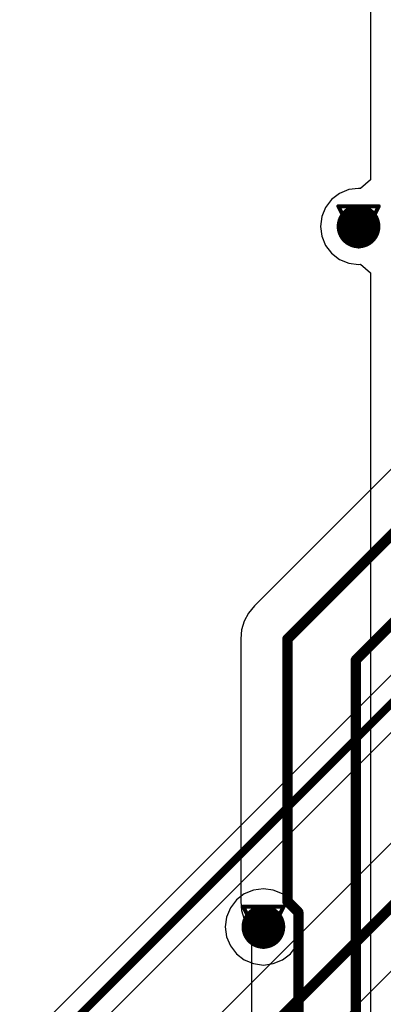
# Model space of a CAD drawing. Header units: millimetres. Extents: x 138 to 555, y 26 to 334.
# Tile 340 of 656: x 165.71 to 170.28, y 266.29 to 278.67. Entities that reach past the tile are written whole.
import ezdxf

# ---------------------------------------------------------------- set-up
doc = ezdxf.new("R2010")
doc.units = ezdxf.units.MM
for name, color, linetype in [('BottomLayer', 5, 'Continuous'), ('DrillDrawing', 1, 'Continuous'), ('MidLayer1', 16, 'Continuous'), ('MidLayer2', 76, 'Continuous'), ('MidLayer3', 90, 'Continuous'), ('MidLayer4', 156, 'Continuous'), ('MultiLayer', 9, 'Continuous'), ('TopLayer', 1, 'Continuous'), ('ViaHoleLayer', 16, 'Continuous')]:
    doc.layers.add(name, color=color, linetype=linetype)

msp = doc.modelspace()

# ---------------------------------------------------------------- linework, layer by layer
at = {"layer": 'BottomLayer'}
for p, q in [((176.509, 276.563), (164.438, 264.492)), ((164.873, 264.206), (171.777, 271.109)), ((171.704, 269.646), (165.073, 263.016)), ((165.93, 262.261), (172.51, 268.84))]:
    msp.add_line(p, q, dxfattribs=at)
for points, const_width in [([(164.619, 264.312), (176.689, 276.382)], 0.1), ([(165.36, 262.497), (172.507, 269.644)], 0.13)]:
    msp.add_lwpolyline(points, dxfattribs=dict(at, const_width=const_width))
at = {"layer": 'BottomLayer', "const_width": 0.275}
for points in [[(169.832, 276.075, 1), (170.107, 276.075, 1)], [(168.635, 267.266, 1), (168.91, 267.266, 1)]]:
    msp.add_lwpolyline(points, format="xyb", close=True, dxfattribs=at)
at = {"layer": 'DrillDrawing', "const_width": 0.0508}
for points in [[(169.716, 276.329), (170.224, 276.329)], [(169.716, 276.329), (169.97, 275.821)], [(169.817, 276.228), (170.122, 276.228)], [(169.817, 276.228), (169.97, 275.923)], [(169.97, 275.821), (170.224, 276.329)], [(169.97, 275.923), (170.122, 276.228)], [(168.519, 267.52), (169.027, 267.52)], [(168.519, 267.52), (168.773, 267.012)], [(168.773, 267.012), (169.027, 267.52)], [(168.621, 267.419), (168.925, 267.419)], [(168.621, 267.419), (168.773, 267.114)], [(168.773, 267.114), (168.925, 267.419)]]:
    msp.add_lwpolyline(points, dxfattribs=at)
at = {"layer": 'DrillDrawing', "const_width": 0.0254}
for points in [[(169.703, 276.329, 1), (169.728, 276.329, 1)], [(169.703, 276.329, 1), (169.728, 276.329, 1)], [(169.805, 276.228, 1), (169.83, 276.228, 1)], [(169.805, 276.228, 1), (169.83, 276.228, 1)], [(170.109, 276.228, 1), (170.135, 276.228, 1)], [(170.109, 276.228, 1), (170.135, 276.228, 1)], [(170.211, 276.329, 1), (170.236, 276.329, 1)], [(170.211, 276.329, 1), (170.236, 276.329, 1)], [(169.957, 275.923, 1), (169.982, 275.923, 1)], [(169.957, 275.923, 1), (169.982, 275.923, 1)], [(169.957, 275.821, 1), (169.982, 275.821, 1)], [(169.957, 275.821, 1), (169.982, 275.821, 1)], [(168.506, 267.52, 1), (168.532, 267.52, 1)], [(168.506, 267.52, 1), (168.532, 267.52, 1)], [(169.014, 267.52, 1), (169.04, 267.52, 1)], [(169.014, 267.52, 1), (169.04, 267.52, 1)], [(168.608, 267.419, 1), (168.633, 267.419, 1)], [(168.608, 267.419, 1), (168.633, 267.419, 1)], [(168.913, 267.419, 1), (168.938, 267.419, 1)], [(168.913, 267.419, 1), (168.938, 267.419, 1)], [(168.76, 267.114, 1), (168.786, 267.114, 1)], [(168.76, 267.114, 1), (168.786, 267.114, 1)], [(168.76, 267.012, 1), (168.786, 267.012, 1)], [(168.76, 267.012, 1), (168.786, 267.012, 1)]]:
    msp.add_lwpolyline(points, format="xyb", close=True, dxfattribs=at)
at = {"layer": 'MidLayer1', "const_width": 0.275}
for points in [[(169.832, 276.075, 1), (170.107, 276.075, 1)], [(168.635, 267.266, 1), (168.91, 267.266, 1)]]:
    msp.add_lwpolyline(points, format="xyb", close=True, dxfattribs=at)
at = {"layer": 'MidLayer2', "const_width": 0.275}
for points in [[(169.832, 276.075, 1), (170.107, 276.075, 1)], [(168.635, 267.266, 1), (168.91, 267.266, 1)]]:
    msp.add_lwpolyline(points, format="xyb", close=True, dxfattribs=at)
at = {"layer": 'MidLayer3', "const_width": 0.275}
for points in [[(169.832, 276.075, 1), (170.107, 276.075, 1)], [(168.635, 267.266, 1), (168.91, 267.266, 1)]]:
    msp.add_lwpolyline(points, format="xyb", close=True, dxfattribs=at)
at = {"layer": 'MidLayer4'}
for p, q in [((170.119, 305.52), (170.119, 276.659)), ((170.119, 276.659), (169.992, 276.551)), ((169.73, 276.49), (169.631, 276.414)), ((169.846, 276.538), (169.73, 276.49)), ((169.97, 276.554), (169.846, 276.538)), ((169.992, 276.551), (169.97, 276.554)), ((169.631, 276.414), (169.555, 276.315)), ((169.555, 276.315), (169.507, 276.199)), ((169.507, 276.199), (169.491, 276.075)), ((169.491, 276.075), (169.507, 275.951)), ((169.507, 275.951), (169.555, 275.836)), ((169.555, 275.836), (169.631, 275.737)), ((169.631, 275.737), (169.73, 275.66)), ((169.73, 275.66), (169.846, 275.613)), ((169.846, 275.613), (169.97, 275.596)), ((169.97, 275.596), (169.992, 275.599)), ((169.992, 275.599), (170.119, 275.492)), ((170.119, 275.492), (170.119, 264.571)), ((168.649, 267.729), (168.533, 267.681)), ((168.773, 267.746), (168.649, 267.729)), ((168.897, 267.729), (168.773, 267.746)), ((169.013, 267.681), (168.897, 267.729)), ((168.434, 267.605), (168.358, 267.506)), ((168.533, 267.681), (168.434, 267.605)), ((169.112, 267.605), (169.013, 267.681)), ((169.188, 267.506), (169.112, 267.605)), ((168.358, 267.506), (168.31, 267.39)), ((169.236, 267.39), (169.188, 267.506)), ((168.31, 267.39), (168.294, 267.266)), ((169.252, 267.266), (169.236, 267.39)), ((168.294, 267.266), (168.31, 267.142)), ((169.236, 267.142), (169.252, 267.266)), ((168.31, 267.142), (168.358, 267.027)), ((169.188, 267.027), (169.236, 267.142)), ((168.358, 267.027), (168.434, 266.928)), ((169.112, 266.928), (169.188, 267.027)), ((168.434, 266.928), (168.533, 266.852)), ((168.533, 266.852), (168.649, 266.804)), ((168.897, 266.804), (169.013, 266.852)), ((169.013, 266.852), (169.112, 266.928)), ((168.649, 266.804), (168.773, 266.787)), ((168.773, 266.787), (168.897, 266.804))]:
    msp.add_line(p, q, dxfattribs=at)
at = {"layer": 'MidLayer4', "const_width": 0.275}
for points in [[(169.832, 276.075, 1), (170.107, 276.075, 1)], [(168.635, 267.266, 1), (168.91, 267.266, 1)]]:
    msp.add_lwpolyline(points, format="xyb", close=True, dxfattribs=at)
at = {"layer": 'MultiLayer', "const_width": 0.275}
for points in [[(169.832, 276.075, 1), (170.107, 276.075, 1)], [(168.635, 267.266, 1), (168.91, 267.266, 1)]]:
    msp.add_lwpolyline(points, format="xyb", close=True, dxfattribs=at)
at = {"layer": 'TopLayer'}
for p, q in [((173.775, 276.419), (168.659, 271.302)), ((168.659, 271.302), (168.586, 271.213)), ((168.586, 271.213), (168.532, 271.112)), ((168.532, 271.112), (168.498, 271.001)), ((168.498, 271.001), (168.487, 270.887)), ((168.487, 270.887), (168.487, 267.587)), ((168.487, 267.587), (168.498, 267.472)), ((168.498, 267.472), (168.532, 267.362)), ((168.532, 267.362), (168.586, 267.26)), ((168.586, 267.26), (168.625, 267.213)), ((168.625, 267.213), (168.625, 248.146))]:
    msp.add_line(p, q, dxfattribs=at)
at = {"layer": 'TopLayer', "const_width": 0.13}
for points in [[(169.075, 270.887), (174.495, 276.307)], [(169.935, 270.622), (173.695, 274.382)], [(169.075, 267.587), (169.075, 270.887)], [(169.935, 247.522), (169.935, 270.622)], [(169.075, 267.587), (169.213, 267.449)], [(169.213, 247.571), (169.213, 267.449)]]:
    msp.add_lwpolyline(points, dxfattribs=at)
at = {"layer": 'TopLayer'}
for points, const_width in [([(169.832, 276.075, 1), (170.107, 276.075, 1)], 0.275), ([(169.042, 270.887, 1), (169.107, 270.887, 1)], 0.065), ([(169.042, 270.887, 1), (169.107, 270.887, 1)], 0.065), ([(169.903, 270.622, 1), (169.968, 270.622, 1)], 0.065), ([(169.903, 270.622, 1), (169.968, 270.622, 1)], 0.065), ([(169.042, 267.587, 1), (169.107, 267.587, 1)], 0.065), ([(169.042, 267.587, 1), (169.107, 267.587, 1)], 0.065), ([(168.635, 267.266, 1), (168.91, 267.266, 1)], 0.275), ([(169.18, 267.449, 1), (169.245, 267.449, 1)], 0.065), ([(169.18, 267.449, 1), (169.245, 267.449, 1)], 0.065)]:
    msp.add_lwpolyline(points, format="xyb", close=True, dxfattribs=dict(at, const_width=const_width))
at = {"layer": 'ViaHoleLayer', "const_width": 0.15}
for points in [[(169.895, 276.075, 1), (170.045, 276.075, 1)], [(168.698, 267.266, 1), (168.848, 267.266, 1)]]:
    msp.add_lwpolyline(points, format="xyb", close=True, dxfattribs=at)

doc.saveas('drawing.dxf')
